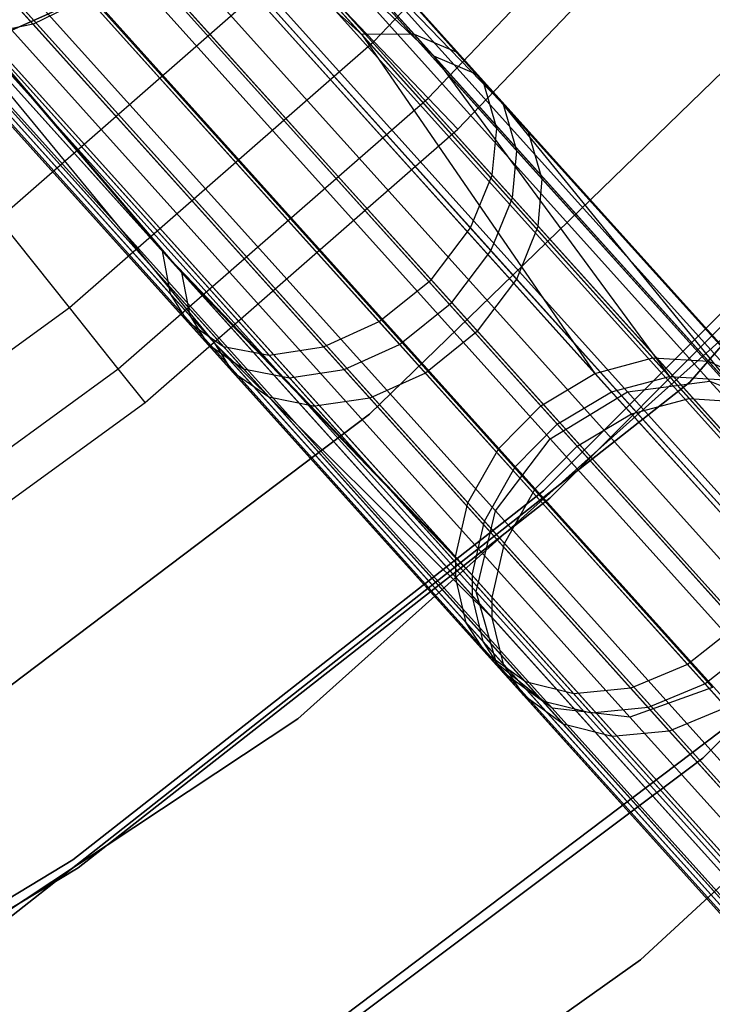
# Model space of a CAD drawing. Extents: x 0.3 to 7.1, y -3.38 to 3.38.
# Tile 369 of 604: x 5.14 to 5.5, y -2.21 to -1.69. Entities that reach past the tile are written whole.
import ezdxf

# ---------------------------------------------------------------- set-up
doc = ezdxf.new("R2010")
doc.units = 0
doc.header["$LTSCALE"] = 2.54
doc.layers.get('0').update_dxf_attribs({"linetype": 'CONTINUOUS'})

# ---------------------------------------------------------------- blocks, each defined once
blk = doc.blocks.new('SINGLES_AVVSTL_STL')
at = {"color": 0}
for p, q in [((5.1469, -1.69464, 55.1935), (4.9544, -1.48085, 54.99305)), ((5.1469, -1.69464, 55.1935), (4.9544, -1.48085, 54.99305)), ((5.4905, -1.88171, 1.7), (5.8142, -1.50815, 1.7)), ((5.8142, -1.50815, 18.7), (5.4905, -1.88171, 18.7)), ((5.8142, -1.50815, 18.7), (5.4905, -1.88171, 18.7)), ((5.4905, -1.88171, 1.7), (5.8142, -1.50815, 1.7)), ((5.14803, -1.5104, 61.04937), (5.31866, -1.6999, 60.83119)), ((5.14803, -1.5104, 61.04937), (5.31866, -1.6999, 60.83119)), ((5.17411, -1.50878, 61.07078), (5.34634, -1.70006, 60.85056)), ((5.17411, -1.50878, 61.07078), (5.34634, -1.70006, 60.85056)), ((5.1942, -1.5159, 61.09548), (5.36828, -1.70923, 60.87289)), ((5.1942, -1.5159, 61.09548), (5.36828, -1.70923, 60.87289)), ((5.31866, -1.6999, 60.83119), (5.1199, -1.52078, 61.03475)), ((5.1199, -1.52078, 61.03475), (5.4408, -1.87718, 60.57309)), ((5.1199, -1.52078, 61.03475), (5.4408, -1.87718, 60.57309)), ((5.31866, -1.6999, 60.83119), (5.1199, -1.52078, 61.03475)), ((5.35657, -1.71143, 53.95107), (5.15953, -1.52317, 54.15157)), ((5.15953, -1.52317, 54.15157), (5.4797, -1.87875, 53.68414)), ((5.15953, -1.52317, 54.15157), (5.4797, -1.87875, 53.68414)), ((5.35657, -1.71143, 53.95107), (5.15953, -1.52317, 54.15157)), ((5.18572, -1.52168, 54.17286), (5.35657, -1.71143, 53.95107)), ((5.18572, -1.52168, 54.17286), (5.35657, -1.71143, 53.95107)), ((5.20594, -1.52893, 54.19742), (5.37863, -1.72072, 53.97325)), ((5.20594, -1.52893, 54.19742), (5.37863, -1.72072, 53.97325)), ((5.13134, -1.53348, 54.13703), (5.44945, -1.88678, 53.67259)), ((5.13134, -1.53348, 54.13703), (5.44945, -1.88678, 53.67259)), ((5.20655, -1.52961, 61.11979), (5.38245, -1.72496, 60.89489)), ((5.20655, -1.52961, 61.11979), (5.38245, -1.72496, 60.89489)), ((5.09247, -1.53883, 61.02822), (5.41245, -1.8942, 60.5679)), ((5.09247, -1.53883, 61.02822), (5.41245, -1.8942, 60.5679)), ((5.19167, -1.53778, 19.77053), (5.50096, -1.88129, 19.31369)), ((5.19167, -1.53778, 19.77053), (5.50096, -1.88129, 19.31369)), ((5.50096, -1.88129, 21.37518), (5.19167, -1.53778, 20.91834)), ((5.50096, -1.88129, 21.37518), (5.19167, -1.53778, 20.91834)), ((5.51943, -1.8923, 55.76881), (5.20091, -1.53855, 55.29501)), ((5.51943, -1.8923, 55.76881), (5.20091, -1.53855, 55.29501)), ((5.39162, -1.73515, 55.49609), (5.20091, -1.53855, 55.29501)), ((5.39162, -1.73515, 55.49609), (5.20091, -1.53855, 55.29501)), ((5.49014, -1.89035, 55.78553), (5.17458, -1.53989, 55.31614)), ((5.49014, -1.89035, 55.78553), (5.17458, -1.53989, 55.31614)), ((5.21841, -1.54278, 54.22159), (5.3929, -1.73657, 53.99509)), ((5.21841, -1.54278, 54.22159), (5.3929, -1.73657, 53.99509)), ((5.15191, -1.54717, 19.74558), (5.4578, -1.8869, 19.29377)), ((5.15191, -1.54717, 19.74558), (5.4578, -1.8869, 19.29377)), ((5.4578, -1.8869, 21.3951), (5.15191, -1.54717, 20.94329)), ((5.4578, -1.8869, 21.3951), (5.15191, -1.54717, 20.94329)), ((5.39162, -1.73515, 55.49609), (5.2213, -1.54599, 55.27065)), ((5.39162, -1.73515, 55.49609), (5.2213, -1.54599, 55.27065)), ((5.2228, -1.54699, 19.8057), (5.5369, -1.89583, 19.34176)), ((5.2228, -1.54699, 19.8057), (5.5369, -1.89583, 19.34176)), ((5.5369, -1.89583, 21.34711), (5.2228, -1.54699, 20.88316)), ((5.5369, -1.89583, 21.34711), (5.2228, -1.54699, 20.88316)), ((5.10387, -1.55149, 54.13054), (5.42107, -1.90377, 53.66744)), ((5.10387, -1.55149, 54.13054), (5.42107, -1.90377, 53.66744)), ((5.45983, -1.89831, 55.79695), (5.14629, -1.55009, 55.33057)), ((5.45983, -1.89831, 55.79695), (5.14629, -1.55009, 55.33057)), ((5.21154, -1.5516, 61.14573), (5.38938, -1.7491, 60.91834)), ((5.21154, -1.5516, 61.14573), (5.38938, -1.7491, 60.91834)), ((5.32509, -1.70359, 3.75841), (5.47124, -1.55072, 3.75841)), ((5.32509, -1.70359, 3.75841), (5.47124, -1.55072, 3.75841)), ((5.07025, -1.56083, 61.03018), (5.39051, -1.91651, 60.56945)), ((5.07025, -1.56083, 61.03018), (5.39051, -1.91651, 60.56945)), ((5.22353, -1.56491, 54.24738), (5.39995, -1.76084, 54.01838)), ((5.22353, -1.56491, 54.24738), (5.39995, -1.76084, 54.01838)), ((5.40603, -1.75115, 55.47446), (5.23393, -1.56001, 55.24666)), ((5.40603, -1.75115, 55.47446), (5.23393, -1.56001, 55.24666)), ((5.43142, -1.91526, 55.80204), (5.11878, -1.56805, 55.337)), ((5.43142, -1.91526, 55.80204), (5.11878, -1.56805, 55.337)), ((5.08166, -1.5735, 54.13249), (5.39913, -1.92609, 53.66898)), ((5.08166, -1.5735, 54.13249), (5.39913, -1.92609, 53.66898)), ((5.4173, -1.91136, 19.28658), (5.11264, -1.57301, 19.73658)), ((5.4173, -1.91136, 19.28658), (5.11264, -1.57301, 19.73658)), ((5.11264, -1.57301, 20.95229), (5.4173, -1.91136, 21.40228)), ((5.11264, -1.57301, 20.95229), (5.4173, -1.91136, 21.40228)), ((5.20773, -1.57446, 61.16476), (5.38699, -1.77355, 60.93556)), ((5.20773, -1.57446, 61.16476), (5.38699, -1.77355, 60.93556)), ((5.23816, -1.57268, 19.84305), (5.55736, -1.92719, 19.37157)), ((5.23816, -1.57268, 19.84305), (5.55736, -1.92719, 19.37157)), ((5.55736, -1.92719, 21.31729), (5.23816, -1.57268, 20.84582)), ((5.55736, -1.92719, 21.31729), (5.23816, -1.57268, 20.84582)), ((5.35346, -1.73326, 3.532), (5.50216, -1.57773, 3.532)), ((5.35346, -1.73326, 3.532), (5.50216, -1.57773, 3.532)), ((5.41322, -1.77558, 55.45139), (5.23922, -1.58234, 55.22107)), ((5.41322, -1.77558, 55.45139), (5.23922, -1.58234, 55.22107)), ((5.05259, -1.58755, 61.04077), (5.37434, -1.94489, 60.57789)), ((5.05259, -1.58755, 61.04077), (5.37434, -1.94489, 60.57789)), ((5.40949, -1.93759, 55.80052), (5.09658, -1.59007, 55.33508)), ((5.40949, -1.93759, 55.80052), (5.09658, -1.59007, 55.33508)), ((5.21982, -1.58789, 54.2663), (5.39764, -1.78538, 54.03547)), ((5.21982, -1.58789, 54.2663), (5.39764, -1.78538, 54.03547)), ((5.36902, -1.74953, 3.303), (5.51911, -1.59254, 3.303)), ((5.36902, -1.74953, 3.303), (5.51911, -1.59254, 3.303)), ((5.06405, -1.60028, 54.14302), (5.38301, -1.95452, 53.67735)), ((5.06405, -1.60028, 54.14302), (5.38301, -1.95452, 53.67735)), ((5.19531, -1.60081, 61.17963), (5.37568, -1.80114, 60.94899)), ((5.19531, -1.60081, 61.17963), (5.37568, -1.80114, 60.94899)), ((5.41102, -1.80024, 55.43445), (5.23563, -1.60545, 55.20229)), ((5.41102, -1.80024, 55.43445), (5.23563, -1.60545, 55.20229)), ((5.08284, -1.60937, 19.74558), (5.38873, -1.94909, 19.29377)), ((5.08284, -1.60937, 19.74558), (5.38873, -1.94909, 19.29377)), ((5.38873, -1.94909, 21.3951), (5.08284, -1.60937, 20.94329)), ((5.38873, -1.94909, 21.3951), (5.08284, -1.60937, 20.94329)), ((5.23425, -1.60897, 19.87401), (5.55768, -1.96818, 19.39629)), ((5.23425, -1.60897, 19.87401), (5.55768, -1.96818, 19.39629)), ((5.55768, -1.96818, 21.29258), (5.23425, -1.60897, 20.81486)), ((5.55768, -1.96818, 21.29258), (5.23425, -1.60897, 20.81486)), ((5.04364, -1.61305, 61.05786), (5.21431, -1.81317, 60.84611)), ((5.04364, -1.61305, 61.05786), (5.21431, -1.81317, 60.84611)), ((5.04364, -1.61305, 61.05786), (5.36781, -1.97308, 60.5915)), ((5.04364, -1.61305, 61.05786), (5.36781, -1.97308, 60.5915)), ((5.20747, -1.61432, 54.28108), (5.3864, -1.81304, 54.04881)), ((5.20747, -1.61432, 54.28108), (5.3864, -1.81304, 54.04881)), ((5.39342, -1.96608, 55.79224), (5.07904, -1.61693, 55.32462)), ((5.39342, -1.96608, 55.79224), (5.07904, -1.61693, 55.32462)), ((5.04245, -1.6223, 61.06586), (5.21431, -1.81317, 60.84611)), ((5.04245, -1.6223, 61.06586), (5.21431, -1.81317, 60.84611)), ((5.05519, -1.62588, 54.16001), (5.22452, -1.82452, 53.94666)), ((5.05519, -1.62588, 54.16001), (5.22452, -1.82452, 53.94666)), ((5.05519, -1.62588, 54.16001), (5.37654, -1.98278, 53.69083)), ((5.05519, -1.62588, 54.16001), (5.37654, -1.98278, 53.69083)), ((5.17417, -1.62733, 61.18695), (5.35509, -1.82826, 60.95562)), ((5.17417, -1.62733, 61.18695), (5.35509, -1.82826, 60.95562)), ((5.05404, -1.63517, 54.16797), (5.22452, -1.82452, 53.94666)), ((5.05404, -1.63517, 54.16797), (5.22452, -1.82452, 53.94666)), ((5.39986, -1.82799, 55.42123), (5.22338, -1.63199, 55.18763)), ((5.39986, -1.82799, 55.42123), (5.22338, -1.63199, 55.18763)), ((5.18637, -1.64088, 54.28836), (5.36584, -1.8402, 54.05538)), ((5.18637, -1.64088, 54.28836), (5.36584, -1.8402, 54.05538)), ((5.045, -1.64281, 61.0882), (5.21853, -1.83554, 60.86631)), ((5.045, -1.64281, 61.0882), (5.21853, -1.83554, 60.86631)), ((5.38703, -1.99442, 55.7789), (5.0703, -1.64266, 55.30776)), ((5.38703, -1.99442, 55.7789), (5.0703, -1.64266, 55.30776)), ((5.38704, -2.005, 55.77265), (5.06919, -1.65201, 55.29987)), ((5.06919, -1.65201, 55.29987), (5.24179, -1.86138, 55.50257)), ((5.38704, -2.005, 55.77265), (5.06919, -1.65201, 55.29987)), ((5.06919, -1.65201, 55.29987), (5.24179, -1.86138, 55.50257)), ((5.06935, -1.64792, 19.77053), (5.37864, -1.99143, 19.31369)), ((5.06935, -1.64792, 19.77053), (5.37864, -1.99143, 19.31369)), ((5.37864, -1.99143, 21.37518), (5.06935, -1.64792, 20.91834)), ((5.37864, -1.99143, 21.37518), (5.06935, -1.64792, 20.91834)), ((5.14711, -1.64937, 61.18467), (5.32786, -1.85011, 60.95356)), ((5.14711, -1.64937, 61.18467), (5.32786, -1.85011, 60.95356)), ((5.21196, -1.64755, 19.89149), (5.53778, -2.00941, 19.41024)), ((5.21196, -1.64755, 19.89149), (5.53778, -2.00941, 19.41024)), ((5.53778, -2.00941, 21.27863), (5.21196, -1.64755, 20.79738)), ((5.53778, -2.00941, 21.27863), (5.21196, -1.64755, 20.79738)), ((5.05262, -1.65579, 61.10764), (5.22761, -1.85014, 60.88389)), ((5.05262, -1.65579, 61.10764), (5.22761, -1.85014, 60.88389)), ((5.0567, -1.65581, 54.19018), (5.22884, -1.847, 53.96672)), ((5.0567, -1.65581, 54.19018), (5.22884, -1.847, 53.96672)), ((5.12884, -1.79634, 3.98073), (5.28409, -1.6607, 3.98073)), ((5.12884, -1.79634, 3.98073), (5.28409, -1.6607, 3.98073)), ((5.37934, -1.85519, 55.41471), (5.20233, -1.6586, 55.18041)), ((5.37934, -1.85519, 55.41471), (5.20233, -1.6586, 55.18041)), ((5.32509, -1.70359, 3.75841), (5.28409, -1.6607, 3.98073)), ((5.32509, -1.70359, 3.75841), (5.28409, -1.6607, 3.98073)), ((5.06954, -1.66667, 61.13322), (5.24644, -1.86314, 60.90703)), ((5.06954, -1.66667, 61.13322), (5.24644, -1.86314, 60.90703)), ((5.1189, -1.66354, 61.17368), (5.29883, -1.86337, 60.94362)), ((5.1189, -1.66354, 61.17368), (5.29883, -1.86337, 60.94362)), ((5.1593, -1.6629, 54.2861), (5.3386, -1.86204, 54.05334)), ((5.1593, -1.6629, 54.2861), (5.3386, -1.86204, 54.05334)), ((5.06442, -1.6689, 54.2095), (5.23801, -1.86169, 53.98417)), ((5.06442, -1.6689, 54.2095), (5.23801, -1.86169, 53.98417)), ((5.24179, -1.86138, 55.50257), (5.07201, -1.67281, 55.27783)), ((5.24179, -1.86138, 55.50257), (5.07201, -1.67281, 55.27783)), ((5.09175, -1.66936, 61.15543), (5.27031, -1.86768, 60.92712)), ((5.09175, -1.66936, 61.15543), (5.27031, -1.86768, 60.92712)), ((5.13103, -1.67702, 54.27516), (5.30952, -1.87524, 54.04347)), ((5.13103, -1.67702, 54.27516), (5.30952, -1.87524, 54.04347)), ((5.07525, -1.67984, 19.8057), (5.38935, -2.02868, 19.34176)), ((5.07525, -1.67984, 19.8057), (5.38935, -2.02868, 19.34176)), ((5.38935, -2.02868, 21.34711), (5.07525, -1.67984, 20.88316)), ((5.38935, -2.02868, 21.34711), (5.07525, -1.67984, 20.88316)), ((5.08147, -1.67992, 54.23493), (5.25695, -1.87482, 54.00714)), ((5.08147, -1.67992, 54.23493), (5.25695, -1.87482, 54.00714)), ((5.10379, -1.68274, 54.25703), (5.28092, -1.87946, 54.02709)), ((5.10379, -1.68274, 54.25703), (5.28092, -1.87946, 54.02709)), ((5.13569, -1.69771, 19.87401), (5.17639, -1.67957, 19.89149)), ((5.13569, -1.69771, 19.87401), (5.17639, -1.67957, 19.89149)), ((5.17639, -1.67957, 20.79738), (5.13569, -1.69771, 20.81486)), ((5.17639, -1.67957, 20.79738), (5.13569, -1.69771, 20.81486)), ((5.17524, -1.68061, 55.18265), (5.1469, -1.69464, 55.1935)), ((5.17524, -1.68061, 55.18265), (5.1469, -1.69464, 55.1935)), ((5.35209, -1.87702, 55.41674), (5.17524, -1.68061, 55.18265)), ((5.35209, -1.87702, 55.41674), (5.17524, -1.68061, 55.18265)), ((5.17639, -1.67957, 19.89149), (5.50221, -2.04143, 19.41024)), ((5.17639, -1.67957, 19.89149), (5.50221, -2.04143, 19.41024)), ((5.50221, -2.04143, 21.27863), (5.17639, -1.67957, 20.79738)), ((5.50221, -2.04143, 21.27863), (5.17639, -1.67957, 20.79738)), ((5.25106, -1.87619, 55.48528), (5.07985, -1.68604, 55.25865)), ((5.25106, -1.87619, 55.48528), (5.07985, -1.68604, 55.25865)), ((5.32284, -1.89851, 3.2), (5.54382, -1.68424, 3.2)), ((5.54382, -1.68424, 3.303), (5.32284, -1.89851, 3.303)), ((5.32284, -1.89851, 3.2), (5.54382, -1.68424, 3.2)), ((5.54382, -1.68424, 3.303), (5.32284, -1.89851, 3.303)), ((5.27016, -1.88948, 55.46252), (5.09707, -1.69725, 55.23342)), ((5.27016, -1.88948, 55.46252), (5.09707, -1.69725, 55.23342)), ((5.09919, -1.69781, 19.84305), (5.41839, -2.05232, 19.37157)), ((5.09919, -1.69781, 19.84305), (5.41839, -2.05232, 19.37157)), ((5.41839, -2.05232, 21.31729), (5.09919, -1.69781, 20.84582)), ((5.41839, -2.05232, 21.31729), (5.09919, -1.69781, 20.84582)), ((5.1469, -1.69464, 55.1935), (5.11954, -1.70023, 55.21149)), ((5.1469, -1.69464, 55.1935), (5.11954, -1.70023, 55.21149)), ((5.13569, -1.69771, 19.87401), (5.45912, -2.05692, 19.39629)), ((5.13569, -1.69771, 19.87401), (5.45912, -2.05692, 19.39629)), ((5.45912, -2.05692, 21.29258), (5.13569, -1.69771, 20.81486)), ((5.45912, -2.05692, 21.29258), (5.13569, -1.69771, 20.81486)), ((5.32295, -1.89016, 55.42652), (5.1469, -1.69464, 55.1935)), ((5.32295, -1.89016, 55.42652), (5.1469, -1.69464, 55.1935)), ((5.29425, -1.89426, 55.44275), (5.11954, -1.70023, 55.21149)), ((5.29425, -1.89426, 55.44275), (5.11954, -1.70023, 55.21149)), ((5.16583, -1.84273, 3.75841), (5.32509, -1.70359, 3.75841)), ((5.16583, -1.84273, 3.75841), (5.32509, -1.70359, 3.75841)), ((5.34634, -1.70006, 60.85056), (5.31866, -1.6999, 60.83119)), ((5.31866, -1.6999, 60.83119), (5.4408, -1.87718, 60.57309)), ((5.31866, -1.6999, 60.83119), (5.4408, -1.87718, 60.57309)), ((5.31866, -1.6999, 60.83119), (5.471, -1.86909, 60.58474)), ((5.34634, -1.70006, 60.85056), (5.31866, -1.6999, 60.83119)), ((5.31866, -1.6999, 60.83119), (5.471, -1.86909, 60.58474)), ((5.35346, -1.73326, 3.532), (5.32509, -1.70359, 3.75841)), ((5.35346, -1.73326, 3.532), (5.32509, -1.70359, 3.75841)), ((5.36828, -1.70923, 60.87289), (5.34634, -1.70006, 60.85056)), ((5.34634, -1.70006, 60.85056), (5.50011, -1.87084, 60.60179)), ((5.36828, -1.70923, 60.87289), (5.34634, -1.70006, 60.85056)), ((5.34634, -1.70006, 60.85056), (5.50011, -1.87084, 60.60179)), ((5.37863, -1.72072, 53.97325), (5.35657, -1.71143, 53.95107)), ((5.35657, -1.71143, 53.95107), (5.4797, -1.87875, 53.68414)), ((5.35657, -1.71143, 53.95107), (5.4797, -1.87875, 53.68414)), ((5.35657, -1.71143, 53.95107), (5.50889, -1.88059, 53.70104)), ((5.37863, -1.72072, 53.97325), (5.35657, -1.71143, 53.95107)), ((5.35657, -1.71143, 53.95107), (5.50889, -1.88059, 53.70104)), ((5.36828, -1.70923, 60.87289), (5.5237, -1.88184, 60.62146)), ((5.36828, -1.70923, 60.87289), (5.5237, -1.88184, 60.62146)), ((5.41379, -1.93864, 164.4), (5.63494, -1.71748, 164.4)), ((5.63494, -1.71748, 164.3), (5.41379, -1.93864, 164.3)), ((5.41379, -1.93864, 164.4), (5.63494, -1.71748, 164.4)), ((5.63494, -1.71748, 164.3), (5.41379, -1.93864, 164.3)), ((5.37863, -1.72072, 53.97325), (5.53258, -1.8917, 53.72054)), ((5.37863, -1.72072, 53.97325), (5.53258, -1.8917, 53.72054)), ((5.4171, -1.94239, 18.5), (5.63868, -1.7208, 18.5)), ((5.63868, -1.7208, 18.35), (5.4171, -1.94239, 18.35)), ((5.4171, -1.94239, 18.5), (5.63868, -1.7208, 18.5)), ((5.63868, -1.7208, 18.35), (5.4171, -1.94239, 18.35)), ((5.38245, -1.72496, 60.89489), (5.53949, -1.89937, 60.64083)), ((5.38938, -1.7491, 60.91834), (5.38245, -1.72496, 60.89489)), ((5.38938, -1.7491, 60.91834), (5.38245, -1.72496, 60.89489)), ((5.38245, -1.72496, 60.89489), (5.53949, -1.89937, 60.64083)), ((5.19142, -1.87483, 3.532), (5.35346, -1.73326, 3.532)), ((5.19142, -1.87483, 3.532), (5.35346, -1.73326, 3.532)), ((5.36902, -1.74953, 3.303), (5.35346, -1.73326, 3.532)), ((5.36902, -1.74953, 3.303), (5.35346, -1.73326, 3.532)), ((5.39162, -1.73515, 55.49609), (5.54323, -1.90353, 55.74952)), ((5.39162, -1.73515, 55.49609), (5.51943, -1.8923, 55.76881)), ((5.39162, -1.73515, 55.49609), (5.51943, -1.8923, 55.76881)), ((5.39162, -1.73515, 55.49609), (5.54323, -1.90353, 55.74952)), ((5.3929, -1.73657, 53.99509), (5.54846, -1.90933, 53.73973)), ((5.39995, -1.76084, 54.01838), (5.3929, -1.73657, 53.99509)), ((5.39995, -1.76084, 54.01838), (5.3929, -1.73657, 53.99509)), ((5.3929, -1.73657, 53.99509), (5.54846, -1.90933, 53.73973)), ((5.20546, -1.89242, 3.303), (5.36902, -1.74953, 3.303)), ((5.20546, -1.89242, 3.303), (5.36902, -1.74953, 3.303)), ((5.38699, -1.77355, 60.93556), (5.38938, -1.7491, 60.91834)), ((5.38699, -1.77355, 60.93556), (5.38938, -1.7491, 60.91834)), ((5.38938, -1.7491, 60.91834), (5.54815, -1.92544, 60.66148)), ((5.38938, -1.7491, 60.91834), (5.54815, -1.92544, 60.66148)), ((5.41322, -1.77558, 55.45139), (5.40603, -1.75115, 55.47446)), ((5.40603, -1.75115, 55.47446), (5.55922, -1.92129, 55.73054)), ((5.41322, -1.77558, 55.45139), (5.40603, -1.75115, 55.47446)), ((5.40603, -1.75115, 55.47446), (5.55922, -1.92129, 55.73054)), ((5.39764, -1.78538, 54.03547), (5.39995, -1.76084, 54.01838)), ((5.39764, -1.78538, 54.03547), (5.39995, -1.76084, 54.01838)), ((5.39995, -1.76084, 54.01838), (5.55722, -1.93551, 53.76021)), ((5.39995, -1.76084, 54.01838), (5.55722, -1.93551, 53.76021)), ((5.37568, -1.80114, 60.94899), (5.38699, -1.77355, 60.93556)), ((5.37568, -1.80114, 60.94899), (5.38699, -1.77355, 60.93556)), ((5.38699, -1.77355, 60.93556), (5.54703, -1.9513, 60.67664)), ((5.38699, -1.77355, 60.93556), (5.54703, -1.9513, 60.67664)), ((5.41102, -1.80024, 55.43445), (5.41322, -1.77558, 55.45139)), ((5.41102, -1.80024, 55.43445), (5.41322, -1.77558, 55.45139)), ((5.41322, -1.77558, 55.45139), (5.5681, -1.9476, 55.71028)), ((5.41322, -1.77558, 55.45139), (5.5681, -1.9476, 55.71028)), ((5.3864, -1.81304, 54.04881), (5.39764, -1.78538, 54.03547)), ((5.3864, -1.81304, 54.04881), (5.39764, -1.78538, 54.03547)), ((5.39764, -1.78538, 54.03547), (5.55617, -1.96145, 53.77523)), ((5.39764, -1.78538, 54.03547), (5.55617, -1.96145, 53.77523)), ((5.16583, -1.84273, 3.75841), (5.12884, -1.79634, 3.98073)), ((5.16583, -1.84273, 3.75841), (5.12884, -1.79634, 3.98073)), ((5.35509, -1.82826, 60.95562), (5.37568, -1.80114, 60.94899)), ((5.35509, -1.82826, 60.95562), (5.37568, -1.80114, 60.94899)), ((5.37568, -1.80114, 60.94899), (5.53672, -1.97998, 60.68847)), ((5.37568, -1.80114, 60.94899), (5.53672, -1.97998, 60.68847)), ((5.39986, -1.82799, 55.42123), (5.41102, -1.80024, 55.43445)), ((5.39986, -1.82799, 55.42123), (5.41102, -1.80024, 55.43445)), ((5.41102, -1.80024, 55.43445), (5.56715, -1.97363, 55.69542)), ((5.41102, -1.80024, 55.43445), (5.56715, -1.97363, 55.69542)), ((5.49716, -2.07831, 171.7), (5.77461, -1.80086, 171.7)), ((5.77461, -1.80086, 164.1), (5.49716, -2.07831, 164.1)), ((5.49716, -2.07831, 171.7), (5.77461, -1.80086, 171.7)), ((5.77461, -1.80086, 164.1), (5.49716, -2.07831, 164.1)), ((5.56805, -1.80459, 171.7), (5.28535, -2.05789, 171.7)), ((5.28535, -2.05789, 164.1), (5.56805, -1.80459, 164.1)), ((5.28535, -2.05789, 164.1), (5.56805, -1.80459, 164.1)), ((5.56805, -1.80459, 171.7), (5.28535, -2.05789, 171.7)), ((5.21431, -1.81317, 60.84611), (5.21853, -1.83554, 60.86631)), ((5.36781, -1.97308, 60.5915), (5.21431, -1.81317, 60.84611)), ((5.21431, -1.81317, 60.84611), (5.21853, -1.83554, 60.86631)), ((5.21431, -1.81317, 60.84611), (5.36775, -1.98359, 60.59787)), ((5.21431, -1.81317, 60.84611), (5.36775, -1.98359, 60.59787)), ((5.36781, -1.97308, 60.5915), (5.21431, -1.81317, 60.84611)), ((5.36584, -1.8402, 54.05538), (5.3864, -1.81304, 54.04881)), ((5.36584, -1.8402, 54.05538), (5.3864, -1.81304, 54.04881)), ((5.3864, -1.81304, 54.04881), (5.54591, -1.9902, 53.78696)), ((5.3864, -1.81304, 54.04881), (5.54591, -1.9902, 53.78696)), ((5.22452, -1.82452, 53.94666), (5.22884, -1.847, 53.96672)), ((5.37654, -1.98278, 53.69083), (5.22452, -1.82452, 53.94666)), ((5.22452, -1.82452, 53.94666), (5.22884, -1.847, 53.96672)), ((5.22452, -1.82452, 53.94666), (5.37651, -1.99332, 53.69716)), ((5.22452, -1.82452, 53.94666), (5.37651, -1.99332, 53.69716)), ((5.37654, -1.98278, 53.69083), (5.22452, -1.82452, 53.94666)), ((5.32786, -1.85011, 60.95356), (5.35509, -1.82826, 60.95562)), ((5.32786, -1.85011, 60.95356), (5.35509, -1.82826, 60.95562)), ((5.35509, -1.82826, 60.95562), (5.51661, -2.00765, 60.69431)), ((5.35509, -1.82826, 60.95562), (5.51661, -2.00765, 60.69431)), ((5.37934, -1.85519, 55.41471), (5.39986, -1.82799, 55.42123)), ((5.37934, -1.85519, 55.41471), (5.39986, -1.82799, 55.42123)), ((5.39986, -1.82799, 55.42123), (5.55695, -2.00246, 55.68382)), ((5.39986, -1.82799, 55.42123), (5.55695, -2.00246, 55.68382)), ((5.21853, -1.83554, 60.86631), (5.22761, -1.85014, 60.88389)), ((5.21853, -1.83554, 60.86631), (5.22761, -1.85014, 60.88389)), ((5.21853, -1.83554, 60.86631), (5.37346, -2.00761, 60.61566)), ((5.21853, -1.83554, 60.86631), (5.37346, -2.00761, 60.61566)), ((4.99473, -1.96704, 3.75841), (5.16583, -1.84273, 3.75841)), ((4.99473, -1.96704, 3.75841), (5.16583, -1.84273, 3.75841)), ((5.19142, -1.87483, 3.532), (5.16583, -1.84273, 3.75841)), ((5.19142, -1.87483, 3.532), (5.16583, -1.84273, 3.75841)), ((5.3386, -1.86204, 54.05334), (5.36584, -1.8402, 54.05538)), ((5.3386, -1.86204, 54.05334), (5.36584, -1.8402, 54.05538)), ((5.36584, -1.8402, 54.05538), (5.52584, -2.01789, 53.79274)), ((5.36584, -1.8402, 54.05538), (5.52584, -2.01789, 53.79274)), ((5.22884, -1.847, 53.96672), (5.23801, -1.86169, 53.98417)), ((5.22884, -1.847, 53.96672), (5.23801, -1.86169, 53.98417)), ((5.22884, -1.847, 53.96672), (5.38231, -2.01744, 53.71479)), ((5.22884, -1.847, 53.96672), (5.38231, -2.01744, 53.71479)), ((5.22761, -1.85014, 60.88389), (5.24644, -1.86314, 60.90703)), ((5.22761, -1.85014, 60.88389), (5.24644, -1.86314, 60.90703)), ((5.22761, -1.85014, 60.88389), (5.38384, -2.02365, 60.63114)), ((5.22761, -1.85014, 60.88389), (5.38384, -2.02365, 60.63114)), ((5.29883, -1.86337, 60.94362), (5.32786, -1.85011, 60.95356)), ((5.29883, -1.86337, 60.94362), (5.32786, -1.85011, 60.95356)), ((5.32786, -1.85011, 60.95356), (5.48923, -2.02933, 60.69249)), ((5.32786, -1.85011, 60.95356), (5.48923, -2.02933, 60.69249)), ((5.37934, -1.85519, 55.41471), (5.35209, -1.87702, 55.41674)), ((5.37934, -1.85519, 55.41471), (5.35209, -1.87702, 55.41674)), ((5.37934, -1.85519, 55.41471), (5.53691, -2.0302, 55.6781)), ((5.37934, -1.85519, 55.41471), (5.53691, -2.0302, 55.6781)), ((5.23801, -1.86169, 53.98417), (5.25695, -1.87482, 54.00714)), ((5.23801, -1.86169, 53.98417), (5.25695, -1.87482, 54.00714)), ((5.23801, -1.86169, 53.98417), (5.39276, -2.03356, 53.73013)), ((5.23801, -1.86169, 53.98417), (5.39276, -2.03356, 53.73013)), ((5.39293, -2.02924, 55.75521), (5.24179, -1.86138, 55.50257)), ((5.24179, -1.86138, 55.50257), (5.25106, -1.87619, 55.48528)), ((5.39293, -2.02924, 55.75521), (5.24179, -1.86138, 55.50257)), ((5.38704, -2.005, 55.77265), (5.24179, -1.86138, 55.50257)), ((5.38704, -2.005, 55.77265), (5.24179, -1.86138, 55.50257)), ((5.24179, -1.86138, 55.50257), (5.25106, -1.87619, 55.48528)), ((5.24644, -1.86314, 60.90703), (5.27031, -1.86768, 60.92712)), ((5.24644, -1.86314, 60.90703), (5.27031, -1.86768, 60.92712)), ((5.24644, -1.86314, 60.90703), (5.40438, -2.03855, 60.65151)), ((5.24644, -1.86314, 60.90703), (5.40438, -2.03855, 60.65151)), ((5.27031, -1.86768, 60.92712), (5.29883, -1.86337, 60.94362)), ((5.27031, -1.86768, 60.92712), (5.29883, -1.86337, 60.94362)), ((5.29883, -1.86337, 60.94362), (5.45947, -2.04178, 60.68373)), ((5.29883, -1.86337, 60.94362), (5.45947, -2.04178, 60.68373)), ((5.30952, -1.87524, 54.04347), (5.3386, -1.86204, 54.05334)), ((5.30952, -1.87524, 54.04347), (5.3386, -1.86204, 54.05334)), ((5.3386, -1.86204, 54.05334), (5.49845, -2.03956, 53.79094)), ((5.3386, -1.86204, 54.05334), (5.49845, -2.03956, 53.79094)), ((5.27031, -1.86768, 60.92712), (5.42973, -2.04473, 60.66921)), ((5.27031, -1.86768, 60.92712), (5.42973, -2.04473, 60.66921)), ((5.4408, -1.87718, 60.57309), (5.471, -1.86909, 60.58474)), ((5.4408, -1.87718, 60.57309), (5.471, -1.86909, 60.58474)), ((5.471, -1.86909, 60.58474), (5.704, -2.12787, 60.0473)), ((5.471, -1.86909, 60.58474), (5.50011, -1.87084, 60.60179)), ((5.471, -1.86909, 60.58474), (5.704, -2.12787, 60.0473)), ((5.471, -1.86909, 60.58474), (5.50011, -1.87084, 60.60179)), ((5.50011, -1.87084, 60.60179), (5.7353, -2.13205, 60.05931)), ((5.50011, -1.87084, 60.60179), (5.5237, -1.88184, 60.62146)), ((5.50011, -1.87084, 60.60179), (5.7353, -2.13205, 60.05931)), ((5.50011, -1.87084, 60.60179), (5.5237, -1.88184, 60.62146)), ((5.01735, -2.0013, 3.532), (5.19142, -1.87483, 3.532)), ((5.01735, -2.0013, 3.532), (5.19142, -1.87483, 3.532)), ((5.20546, -1.89242, 3.303), (5.19142, -1.87483, 3.532)), ((5.20546, -1.89242, 3.303), (5.19142, -1.87483, 3.532)), ((5.40347, -2.04545, 55.74003), (5.25106, -1.87619, 55.48528)), ((5.25106, -1.87619, 55.48528), (5.27016, -1.88948, 55.46252)), ((5.40347, -2.04545, 55.74003), (5.25106, -1.87619, 55.48528)), ((5.25106, -1.87619, 55.48528), (5.27016, -1.88948, 55.46252)), ((5.25695, -1.87482, 54.00714), (5.28092, -1.87946, 54.02709)), ((5.25695, -1.87482, 54.00714), (5.28092, -1.87946, 54.02709)), ((5.25695, -1.87482, 54.00714), (5.4134, -2.04857, 53.75032)), ((5.25695, -1.87482, 54.00714), (5.4134, -2.04857, 53.75032)), ((5.28092, -1.87946, 54.02709), (5.30952, -1.87524, 54.04347)), ((5.28092, -1.87946, 54.02709), (5.30952, -1.87524, 54.04347)), ((5.30952, -1.87524, 54.04347), (5.46864, -2.05196, 53.78226)), ((5.30952, -1.87524, 54.04347), (5.46864, -2.05196, 53.78226)), ((5.35209, -1.87702, 55.41674), (5.32295, -1.89016, 55.42652)), ((5.35209, -1.87702, 55.41674), (5.32295, -1.89016, 55.42652)), ((5.50951, -2.05185, 55.67988), (5.35209, -1.87702, 55.41674)), ((5.50951, -2.05185, 55.67988), (5.35209, -1.87702, 55.41674)), ((5.41245, -1.8942, 60.5679), (5.4408, -1.87718, 60.57309)), ((5.41245, -1.8942, 60.5679), (5.4408, -1.87718, 60.57309)), ((5.4408, -1.87718, 60.57309), (5.67232, -2.1343, 60.03909)), ((5.4408, -1.87718, 60.57309), (5.67232, -2.1343, 60.03909)), ((5.44945, -1.88678, 53.67259), (5.4797, -1.87875, 53.68414)), ((5.44945, -1.88678, 53.67259), (5.4797, -1.87875, 53.68414)), ((5.4797, -1.87875, 53.68414), (5.70923, -2.13368, 53.14683)), ((5.4797, -1.87875, 53.68414), (5.50889, -1.88059, 53.70104)), ((5.4797, -1.87875, 53.68414), (5.70923, -2.13368, 53.14683)), ((5.4797, -1.87875, 53.68414), (5.50889, -1.88059, 53.70104)), ((5.10196, -2.18726, 1.7), (5.4905, -1.88171, 1.7)), ((5.4905, -1.88171, 18.7), (5.10196, -2.18726, 18.7)), ((5.4905, -1.88171, 18.7), (5.10196, -2.18726, 18.7)), ((5.10196, -2.18726, 1.7), (5.4905, -1.88171, 1.7)), ((5.28092, -1.87946, 54.02709), (5.43884, -2.05484, 53.76786)), ((5.28092, -1.87946, 54.02709), (5.43884, -2.05484, 53.76786)), ((5.4578, -1.8869, 19.29377), (5.50096, -1.88129, 19.31369)), ((5.4578, -1.8869, 19.29377), (5.50096, -1.88129, 19.31369)), ((5.4578, -1.8869, 21.3951), (5.50096, -1.88129, 21.37518)), ((5.4578, -1.8869, 21.3951), (5.50096, -1.88129, 21.37518)), ((5.4905, -1.88171, 18.7), (5.4905, -1.88171, 1.7)), ((5.4905, -1.88171, 18.7), (5.4905, -1.88171, 1.7)), ((5.50096, -1.88129, 19.31369), (5.73387, -2.13996, 18.76485)), ((5.50096, -1.88129, 19.31369), (5.73387, -2.13996, 18.76485)), ((5.50096, -1.88129, 19.31369), (5.5369, -1.89583, 19.34176)), ((5.50096, -1.88129, 19.31369), (5.5369, -1.89583, 19.34176)), ((5.50096, -1.88129, 21.37518), (5.5369, -1.89583, 21.34711)), ((5.73387, -2.13996, 21.92401), (5.50096, -1.88129, 21.37518)), ((5.73387, -2.13996, 21.92401), (5.50096, -1.88129, 21.37518)), ((5.50096, -1.88129, 21.37518), (5.5369, -1.89583, 21.34711)), ((5.4173, -1.91136, 19.28658), (5.4578, -1.8869, 19.29377)), ((5.4173, -1.91136, 19.28658), (5.4578, -1.8869, 19.29377)), ((5.4173, -1.91136, 21.40228), (5.4578, -1.8869, 21.3951)), ((5.4173, -1.91136, 21.40228), (5.4578, -1.8869, 21.3951)), ((5.42107, -1.90377, 53.66744), (5.44945, -1.88678, 53.67259)), ((5.42107, -1.90377, 53.66744), (5.44945, -1.88678, 53.67259)), ((5.44945, -1.88678, 53.67259), (5.67751, -2.14007, 53.13872)), ((5.44945, -1.88678, 53.67259), (5.67751, -2.14007, 53.13872)), ((5.4578, -1.8869, 19.29377), (5.68814, -2.14271, 18.75099)), ((5.4578, -1.8869, 19.29377), (5.68814, -2.14271, 18.75099)), ((5.68814, -2.14271, 21.93788), (5.4578, -1.8869, 21.3951)), ((5.68814, -2.14271, 21.93788), (5.4578, -1.8869, 21.3951)), ((5.02974, -2.02008, 3.303), (5.20546, -1.89242, 3.303)), ((5.02974, -2.02008, 3.303), (5.20546, -1.89242, 3.303)), ((5.27016, -1.88948, 55.46252), (5.29425, -1.89426, 55.44275)), ((5.42423, -2.06059, 55.72006), (5.27016, -1.88948, 55.46252)), ((5.42423, -2.06059, 55.72006), (5.27016, -1.88948, 55.46252)), ((5.27016, -1.88948, 55.46252), (5.29425, -1.89426, 55.44275)), ((5.32295, -1.89016, 55.42652), (5.29425, -1.89426, 55.44275)), ((5.32295, -1.89016, 55.42652), (5.29425, -1.89426, 55.44275)), ((5.44977, -2.06698, 55.7027), (5.29425, -1.89426, 55.44275)), ((5.44977, -2.06698, 55.7027), (5.29425, -1.89426, 55.44275)), ((5.47965, -2.0642, 55.68846), (5.32295, -1.89016, 55.42652)), ((5.47965, -2.0642, 55.68846), (5.32295, -1.89016, 55.42652)), ((5.39051, -1.91651, 60.56945), (5.41245, -1.8942, 60.5679)), ((5.39051, -1.91651, 60.56945), (5.41245, -1.8942, 60.5679)), ((5.41245, -1.8942, 60.5679), (5.64329, -2.15058, 60.03543)), ((5.41245, -1.8942, 60.5679), (5.64329, -2.15058, 60.03543)), ((5.45983, -1.89831, 55.79695), (5.49014, -1.89035, 55.78553)), ((5.45983, -1.89831, 55.79695), (5.49014, -1.89035, 55.78553)), ((5.49014, -1.89035, 55.78553), (5.51943, -1.8923, 55.76881)), ((5.70238, -2.12607, 56.28268), (5.49014, -1.89035, 55.78553)), ((5.49014, -1.89035, 55.78553), (5.51943, -1.8923, 55.76881)), ((5.70238, -2.12607, 56.28268), (5.49014, -1.89035, 55.78553)), ((5.07721, -2.08401, 3.2), (5.32284, -1.89851, 3.2)), ((5.32284, -1.89851, 3.303), (5.07721, -2.08401, 3.303)), ((5.07721, -2.08401, 3.2), (5.32284, -1.89851, 3.2)), ((5.32284, -1.89851, 3.303), (5.07721, -2.08401, 3.303)), ((5.32284, -1.89851, 3.2), (5.32284, -1.89851, 3.303)), ((5.32284, -1.89851, 3.2), (5.32284, -1.89851, 3.303)), ((5.43142, -1.91526, 55.80204), (5.45983, -1.89831, 55.79695)), ((5.43142, -1.91526, 55.80204), (5.45983, -1.89831, 55.79695)), ((5.6707, -2.13251, 56.29091), (5.45983, -1.89831, 55.79695)), ((5.6707, -2.13251, 56.29091), (5.45983, -1.89831, 55.79695)), ((5.39913, -1.92609, 53.66898), (5.42107, -1.90377, 53.66744)), ((5.39913, -1.92609, 53.66898), (5.42107, -1.90377, 53.66744)), ((5.42107, -1.90377, 53.66744), (5.64848, -2.15633, 53.13511)), ((5.42107, -1.90377, 53.66744), (5.64848, -2.15633, 53.13511)), ((5.38873, -1.94909, 19.29377), (5.4173, -1.91136, 19.28658)), ((5.38873, -1.94909, 19.29377), (5.4173, -1.91136, 19.28658)), ((5.38873, -1.94909, 21.3951), (5.4173, -1.91136, 21.40228)), ((5.38873, -1.94909, 21.3951), (5.4173, -1.91136, 21.40228)), ((5.64671, -2.16615, 18.74598), (5.4173, -1.91136, 19.28658)), ((5.64671, -2.16615, 18.74598), (5.4173, -1.91136, 19.28658)), ((5.4173, -1.91136, 21.40228), (5.64671, -2.16615, 21.94289)), ((5.4173, -1.91136, 21.40228), (5.64671, -2.16615, 21.94289)), ((5.37434, -1.94489, 60.57789), (5.39051, -1.91651, 60.56945)), ((5.37434, -1.94489, 60.57789), (5.39051, -1.91651, 60.56945)), ((5.39051, -1.91651, 60.56945), (5.62155, -2.17311, 60.03653)), ((5.39051, -1.91651, 60.56945), (5.62155, -2.17311, 60.03653)), ((5.40949, -1.93759, 55.80052), (5.43142, -1.91526, 55.80204)), ((5.40949, -1.93759, 55.80052), (5.43142, -1.91526, 55.80204)), ((5.64169, -2.14879, 56.29459), (5.43142, -1.91526, 55.80204)), ((5.64169, -2.14879, 56.29459), (5.43142, -1.91526, 55.80204)), ((5.38301, -1.95452, 53.67735), (5.39913, -1.92609, 53.66898)), ((5.38301, -1.95452, 53.67735), (5.39913, -1.92609, 53.66898)), ((5.39913, -1.92609, 53.66898), (5.62674, -2.17887, 53.13619)), ((5.39913, -1.92609, 53.66898), (5.62674, -2.17887, 53.13619)), ((5.7346, -1.93428, 1.9), (5.46469, -2.18378, 1.9)), ((5.46469, -2.18378, 1.7), (5.7346, -1.93428, 1.7)), ((5.46469, -2.18378, 1.7), (5.7346, -1.93428, 1.7)), ((5.7346, -1.93428, 1.9), (5.46469, -2.18378, 1.9)), ((5.16759, -2.13153, 164.4), (5.41379, -1.93864, 164.4)), ((5.41379, -1.93864, 164.3), (5.16759, -2.13153, 164.3)), ((5.16759, -2.13153, 164.4), (5.41379, -1.93864, 164.4)), ((5.41379, -1.93864, 164.3), (5.16759, -2.13153, 164.3)), ((5.39342, -1.96608, 55.79224), (5.40949, -1.93759, 55.80052)), ((5.39342, -1.96608, 55.79224), (5.40949, -1.93759, 55.80052)), ((5.61994, -2.17132, 56.29348), (5.40949, -1.93759, 55.80052)), ((5.61994, -2.17132, 56.29348), (5.40949, -1.93759, 55.80052)), ((5.41379, -1.93864, 164.4), (5.41379, -1.93864, 164.3)), ((5.41379, -1.93864, 164.4), (5.41379, -1.93864, 164.3)), ((5.17043, -2.13564, 18.5), (5.4171, -1.94239, 18.5)), ((5.4171, -1.94239, 18.35), (5.17043, -2.13564, 18.35)), ((5.17043, -2.13564, 18.5), (5.4171, -1.94239, 18.5)), ((5.4171, -1.94239, 18.35), (5.17043, -2.13564, 18.35)), ((5.36781, -1.97308, 60.5915), (5.37434, -1.94489, 60.57789)), ((5.36781, -1.97308, 60.5915), (5.37434, -1.94489, 60.57789)), ((5.37434, -1.94489, 60.57789), (5.60647, -2.2027, 60.04247)), ((5.37434, -1.94489, 60.57789), (5.60647, -2.2027, 60.04247)), ((5.4171, -1.94239, 18.5), (5.4171, -1.94239, 18.35)), ((5.4171, -1.94239, 18.5), (5.4171, -1.94239, 18.35)), ((5.37864, -1.99143, 19.31369), (5.38873, -1.94909, 19.29377)), ((5.37864, -1.99143, 19.31369), (5.38873, -1.94909, 19.29377)), ((5.37864, -1.99143, 21.37518), (5.38873, -1.94909, 21.3951)), ((5.37864, -1.99143, 21.37518), (5.38873, -1.94909, 21.3951)), ((5.38873, -1.94909, 19.29377), (5.61907, -2.2049, 18.75099)), ((5.38873, -1.94909, 19.29377), (5.61907, -2.2049, 18.75099)), ((5.61907, -2.2049, 21.93788), (5.38873, -1.94909, 21.3951)), ((5.61907, -2.2049, 21.93788), (5.38873, -1.94909, 21.3951)), ((5.37654, -1.98278, 53.69083), (5.38301, -1.95452, 53.67735)), ((5.37654, -1.98278, 53.69083), (5.38301, -1.95452, 53.67735)), ((5.38301, -1.95452, 53.67735), (5.61168, -2.20849, 53.14206)), ((5.38301, -1.95452, 53.67735), (5.61168, -2.20849, 53.14206)), ((5.38703, -1.99442, 55.7789), (5.39342, -1.96608, 55.79224)), ((5.38703, -1.99442, 55.7789), (5.39342, -1.96608, 55.79224)), ((5.60485, -2.2009, 56.28752), (5.39342, -1.96608, 55.79224)), ((5.60485, -2.2009, 56.28752), (5.39342, -1.96608, 55.79224)), ((5.36781, -1.97308, 60.5915), (5.36775, -1.98359, 60.59787)), ((5.36781, -1.97308, 60.5915), (5.36775, -1.98359, 60.59787)), ((5.60169, -2.23282, 60.05206), (5.36781, -1.97308, 60.5915)), ((5.60169, -2.23282, 60.05206), (5.36781, -1.97308, 60.5915)), ((5.37346, -2.00761, 60.61566), (5.36775, -1.98359, 60.59787)), ((5.36775, -1.98359, 60.59787), (5.60244, -2.24424, 60.05654)), ((5.37346, -2.00761, 60.61566), (5.36775, -1.98359, 60.59787)), ((5.36775, -1.98359, 60.59787), (5.60244, -2.24424, 60.05654)), ((5.37654, -1.98278, 53.69083), (5.37651, -1.99332, 53.69716)), ((5.37654, -1.98278, 53.69083), (5.37651, -1.99332, 53.69716)), ((5.60693, -2.23865, 53.15153), (5.37654, -1.98278, 53.69083)), ((5.60693, -2.23865, 53.15153), (5.37654, -1.98278, 53.69083)), ((5.38935, -2.02868, 19.34176), (5.37864, -1.99143, 19.31369)), ((5.37864, -1.99143, 19.31369), (5.61155, -2.25009, 18.76485)), ((5.37864, -1.99143, 19.31369), (5.61155, -2.25009, 18.76485)), ((5.38935, -2.02868, 19.34176), (5.37864, -1.99143, 19.31369)), ((5.38935, -2.02868, 21.34711), (5.37864, -1.99143, 21.37518)), ((5.61155, -2.25009, 21.92401), (5.37864, -1.99143, 21.37518)), ((5.38935, -2.02868, 21.34711), (5.37864, -1.99143, 21.37518)), ((5.61155, -2.25009, 21.92401), (5.37864, -1.99143, 21.37518)), ((5.38231, -2.01744, 53.71479), (5.37651, -1.99332, 53.69716)), ((5.37651, -1.99332, 53.69716), (5.60771, -2.25009, 53.15596)), ((5.38231, -2.01744, 53.71479), (5.37651, -1.99332, 53.69716)), ((5.37651, -1.99332, 53.69716), (5.60771, -2.25009, 53.15596)), ((5.38704, -2.005, 55.77265), (5.38703, -1.99442, 55.7789)), ((5.60006, -2.23101, 56.2779), (5.38703, -1.99442, 55.7789)), ((5.38704, -2.005, 55.77265), (5.38703, -1.99442, 55.7789)), ((5.60006, -2.23101, 56.2779), (5.38703, -1.99442, 55.7789)), ((5.38384, -2.02365, 60.63114), (5.37346, -2.00761, 60.61566)), ((5.37346, -2.00761, 60.61566), (5.61044, -2.2708, 60.06907)), ((5.37346, -2.00761, 60.61566), (5.61044, -2.2708, 60.06907)), ((5.38384, -2.02365, 60.63114), (5.37346, -2.00761, 60.61566)), ((5.39293, -2.02924, 55.75521), (5.38704, -2.005, 55.77265)), ((5.60081, -2.24242, 56.27339), (5.38704, -2.005, 55.77265)), ((5.39293, -2.02924, 55.75521), (5.38704, -2.005, 55.77265)), ((5.60081, -2.24242, 56.27339), (5.38704, -2.005, 55.77265)), ((5.51661, -2.00765, 60.69431), (5.48923, -2.02933, 60.69249)), ((5.51661, -2.00765, 60.69431), (5.48923, -2.02933, 60.69249)), ((5.39276, -2.03356, 53.73013), (5.38231, -2.01744, 53.71479)), ((5.38231, -2.01744, 53.71479), (5.61575, -2.2767, 53.16833)), ((5.38231, -2.01744, 53.71479), (5.61575, -2.2767, 53.16833)), ((5.39276, -2.03356, 53.73013), (5.38231, -2.01744, 53.71479)), ((5.52584, -2.01789, 53.79274), (5.49845, -2.03956, 53.79094)), ((5.52584, -2.01789, 53.79274), (5.49845, -2.03956, 53.79094)), ((5.40438, -2.03855, 60.65151), (5.38384, -2.02365, 60.63114)), ((5.38384, -2.02365, 60.63114), (5.62279, -2.28904, 60.07997)), ((5.38384, -2.02365, 60.63114), (5.62279, -2.28904, 60.07997)), ((5.40438, -2.03855, 60.65151), (5.38384, -2.02365, 60.63114)), ((5.14399, -2.3381, 1.7), (5.54896, -2.03227, 1.7)), ((5.54896, -2.03227, 18.7), (5.14399, -2.3381, 18.7)), ((5.14399, -2.3381, 1.7), (5.54896, -2.03227, 1.7)), ((5.54896, -2.03227, 18.7), (5.14399, -2.3381, 18.7)), ((5.41839, -2.05232, 19.37157), (5.38935, -2.02868, 19.34176)), ((5.38935, -2.02868, 19.34176), (5.62587, -2.29137, 18.78441)), ((5.38935, -2.02868, 19.34176), (5.62587, -2.29137, 18.78441)), ((5.41839, -2.05232, 19.37157), (5.38935, -2.02868, 19.34176)), ((5.41839, -2.05232, 21.31729), (5.38935, -2.02868, 21.34711)), ((5.62587, -2.29137, 21.90446), (5.38935, -2.02868, 21.34711)), ((5.41839, -2.05232, 21.31729), (5.38935, -2.02868, 21.34711)), ((5.62587, -2.29137, 21.90446), (5.38935, -2.02868, 21.34711)), ((5.40347, -2.04545, 55.74003), (5.39293, -2.02924, 55.75521)), ((5.60878, -2.26896, 56.26082), (5.39293, -2.02924, 55.75521)), ((5.40347, -2.04545, 55.74003), (5.39293, -2.02924, 55.75521)), ((5.60878, -2.26896, 56.26082), (5.39293, -2.02924, 55.75521)), ((5.48923, -2.02933, 60.69249), (5.45947, -2.04178, 60.68373)), ((5.48923, -2.02933, 60.69249), (5.45947, -2.04178, 60.68373)), ((5.48923, -2.02933, 60.69249), (5.73605, -2.30345, 60.12318)), ((5.48923, -2.02933, 60.69249), (5.73605, -2.30345, 60.12318)), ((5.4134, -2.04857, 53.75032), (5.39276, -2.03356, 53.73013)), ((5.39276, -2.03356, 53.73013), (5.62816, -2.29499, 53.1791)), ((5.39276, -2.03356, 53.73013), (5.62816, -2.29499, 53.1791)), ((5.4134, -2.04857, 53.75032), (5.39276, -2.03356, 53.73013)), ((5.42973, -2.04473, 60.66921), (5.40438, -2.03855, 60.65151)), ((5.40438, -2.03855, 60.65151), (5.64595, -2.30684, 60.09432)), ((5.40438, -2.03855, 60.65151), (5.64595, -2.30684, 60.09432)), ((5.42973, -2.04473, 60.66921), (5.40438, -2.03855, 60.65151)), ((5.45947, -2.04178, 60.68373), (5.42973, -2.04473, 60.66921)), ((5.45947, -2.04178, 60.68373), (5.42973, -2.04473, 60.66921)), ((5.50221, -2.04143, 19.41024), (5.45912, -2.05692, 19.39629)), ((5.50221, -2.04143, 19.41024), (5.45912, -2.05692, 19.39629)), ((5.50221, -2.04143, 21.27863), (5.45912, -2.05692, 21.29258)), ((5.50221, -2.04143, 21.27863), (5.45912, -2.05692, 21.29258)), ((5.45947, -2.04178, 60.68373), (5.70516, -2.31465, 60.11702)), ((5.45947, -2.04178, 60.68373), (5.70516, -2.31465, 60.11702)), ((5.49845, -2.03956, 53.79094), (5.46864, -2.05196, 53.78226)), ((5.49845, -2.03956, 53.79094), (5.46864, -2.05196, 53.78226)), ((5.49845, -2.03956, 53.79094), (5.74159, -2.30961, 53.22177)), ((5.49845, -2.03956, 53.79094), (5.74159, -2.30961, 53.22177)), ((5.42423, -2.06059, 55.72006), (5.40347, -2.04545, 55.74003)), ((5.42423, -2.06059, 55.72006), (5.40347, -2.04545, 55.74003)), ((5.62113, -2.28719, 56.24987), (5.40347, -2.04545, 55.74003)), ((5.62113, -2.28719, 56.24987), (5.40347, -2.04545, 55.74003)), ((5.43884, -2.05484, 53.76786), (5.4134, -2.04857, 53.75032)), ((5.4134, -2.04857, 53.75032), (5.65137, -2.31286, 53.19327)), ((5.4134, -2.04857, 53.75032), (5.65137, -2.31286, 53.19327)), ((5.43884, -2.05484, 53.76786), (5.4134, -2.04857, 53.75032)), ((5.42973, -2.04473, 60.66921), (5.67357, -2.31554, 60.10678)), ((5.42973, -2.04473, 60.66921), (5.67357, -2.31554, 60.10678)), ((5.45912, -2.05692, 19.39629), (5.41839, -2.05232, 19.37157)), ((5.41839, -2.05232, 19.37157), (5.65876, -2.31927, 18.80517)), ((5.41839, -2.05232, 19.37157), (5.65876, -2.31927, 18.80517)), ((5.45912, -2.05692, 19.39629), (5.41839, -2.05232, 19.37157)), ((5.45912, -2.05692, 21.29258), (5.41839, -2.05232, 21.31729)), ((5.65876, -2.31927, 21.8837), (5.41839, -2.05232, 21.31729)), ((5.45912, -2.05692, 21.29258), (5.41839, -2.05232, 21.31729)), ((5.65876, -2.31927, 21.8837), (5.41839, -2.05232, 21.31729)), ((5.46864, -2.05196, 53.78226), (5.43884, -2.05484, 53.76786)), ((5.46864, -2.05196, 53.78226), (5.43884, -2.05484, 53.76786)), ((5.46864, -2.05196, 53.78226), (5.71068, -2.32078, 53.21568)), ((5.46864, -2.05196, 53.78226), (5.71068, -2.32078, 53.21568)), ((5.50951, -2.05185, 55.67988), (5.47965, -2.0642, 55.68846)), ((5.50951, -2.05185, 55.67988), (5.47965, -2.0642, 55.68846)), ((5.28535, -2.05789, 171.7), (4.96878, -2.26733, 171.7)), ((4.96878, -2.26733, 164.1), (5.28535, -2.05789, 164.1)), ((4.96878, -2.26733, 164.1), (5.28535, -2.05789, 164.1)), ((5.28535, -2.05789, 171.7), (4.96878, -2.26733, 171.7)), ((5.28535, -2.05789, 164.1), (5.28535, -2.05789, 171.7)), ((5.28535, -2.05789, 164.1), (5.28535, -2.05789, 171.7)), ((5.43884, -2.05484, 53.76786), (5.67904, -2.32162, 53.20558)), ((5.43884, -2.05484, 53.76786), (5.67904, -2.32162, 53.20558)), ((5.45912, -2.05692, 19.39629), (5.70267, -2.32741, 18.82238)), ((5.45912, -2.05692, 19.39629), (5.70267, -2.32741, 18.82238)), ((5.70267, -2.32741, 21.86649), (5.45912, -2.05692, 21.29258)), ((5.70267, -2.32741, 21.86649), (5.45912, -2.05692, 21.29258)), ((5.44977, -2.06698, 55.7027), (5.42423, -2.06059, 55.72006)), ((5.64426, -2.30497, 56.23547), (5.42423, -2.06059, 55.72006)), ((5.44977, -2.06698, 55.7027), (5.42423, -2.06059, 55.72006)), ((5.64426, -2.30497, 56.23547), (5.42423, -2.06059, 55.72006)), ((5.47965, -2.0642, 55.68846), (5.44977, -2.06698, 55.7027)), ((5.47965, -2.0642, 55.68846), (5.44977, -2.06698, 55.7027)), ((5.70345, -2.31275, 56.2127), (5.47965, -2.0642, 55.68846)), ((5.70345, -2.31275, 56.2127), (5.47965, -2.0642, 55.68846)), ((5.67187, -2.31365, 56.22296), (5.44977, -2.06698, 55.7027)), ((5.67187, -2.31365, 56.22296), (5.44977, -2.06698, 55.7027)), ((5.18306, -2.31344, 171.7), (5.49716, -2.07831, 171.7)), ((5.49716, -2.07831, 164.1), (5.18306, -2.31344, 164.1)), ((5.18306, -2.31344, 171.7), (5.49716, -2.07831, 171.7)), ((5.49716, -2.07831, 164.1), (5.18306, -2.31344, 164.1)), ((5.49716, -2.07831, 171.7), (5.49716, -2.07831, 164.1)), ((5.49716, -2.07831, 171.7), (5.49716, -2.07831, 164.1)), ((4.89993, -2.29333, 164.4), (5.16759, -2.13153, 164.4)), ((5.16759, -2.13153, 164.3), (4.89993, -2.29333, 164.3)), ((4.89993, -2.29333, 164.4), (5.16759, -2.13153, 164.4)), ((5.16759, -2.13153, 164.3), (4.89993, -2.29333, 164.3)), ((4.90225, -2.29776, 18.5), (5.17043, -2.13564, 18.5)), ((5.17043, -2.13564, 18.35), (4.90225, -2.29776, 18.35)), ((4.90225, -2.29776, 18.5), (5.17043, -2.13564, 18.5)), ((5.17043, -2.13564, 18.35), (4.90225, -2.29776, 18.35)), ((5.16759, -2.13153, 164.4), (5.16759, -2.13153, 164.3)), ((5.16759, -2.13153, 164.4), (5.16759, -2.13153, 164.3)), ((5.17043, -2.13564, 18.5), (5.17043, -2.13564, 18.35)), ((5.17043, -2.13564, 18.5), (5.17043, -2.13564, 18.35)), ((5.46469, -2.18378, 1.9), (5.16452, -2.39592, 1.9)), ((5.16452, -2.39592, 1.7), (5.46469, -2.18378, 1.7)), ((5.16452, -2.39592, 1.7), (5.46469, -2.18378, 1.7)), ((5.46469, -2.18378, 1.9), (5.16452, -2.39592, 1.9)), ((5.46469, -2.18378, 1.7), (5.46469, -2.18378, 1.9)), ((5.46469, -2.18378, 1.7), (5.46469, -2.18378, 1.9))]:
    blk.add_line(p, q, dxfattribs=at)

msp = doc.modelspace()

# ---------------------------------------------------------------- block references
at = {"color": 0}
msp.add_blockref('SINGLES_AVVSTL_STL', (0, 0), dxfattribs=at)

doc.saveas('drawing.dxf')
